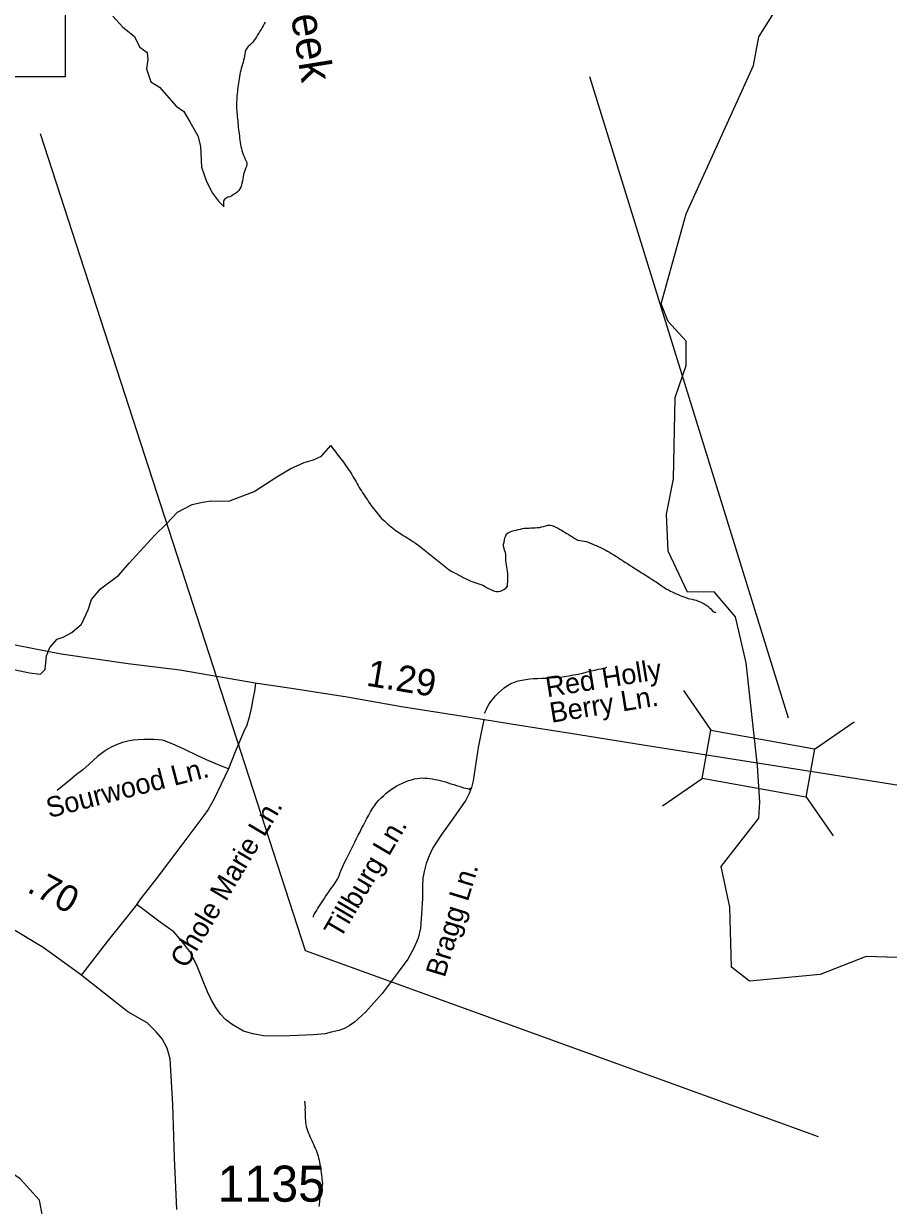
# Model space of a CAD drawing. Extents: x 1950930 to 2061844, y 904556 to 1017002.
# Drawn here: x 1995505 to 1999576, y 917098 to 922665 of the extents above; entities that cross this region are included whole.
import ezdxf

# ---------------------------------------------------------------- set-up
doc = ezdxf.new("R2010")
doc.units = 0
for name, color, linetype in [('Exist Hydrographic Creek Single Shore', 7, 'Continuous'), ('Exist Hydrographic Creek Single Shore Label', 7, 'Continuous'), ('Exist Hydrographic Misc Water Feature', 7, 'Continuous'), ('Exist Road Non-System Type 51', 7, 'Continuous'), ('Exist Road Non-System Type 51 Label', 7, 'Continuous'), ('Exist Road Primary US Structure Standard Bridge CELL', 7, 'Continuous'), ('Exist Road Secondary Structure Pipe Number Label', 7, 'Continuous'), ('Exist Road Secondary Structure Standard Bridge CELL', 7, 'Continuous'), ('Exist Road Secondary Structure Standard Bridge Number Label', 7, 'Continuous'), ('Exist Road Secondary Type 51 Attributed', 7, 'Continuous'), ('Exist Road Secondary Type 51 Number Label', 7, 'Continuous')]:
    doc.layers.add(name, color=color, linetype=linetype)

msp = doc.modelspace()

# ---------------------------------------------------------------- linework, layer by layer
at = {"layer": 'Exist Hydrographic Creek Single Shore'}
for points in [[(1998631.2, 919987.1), (1998540.2, 920179.2), (1998531.4, 920353.4), (1998565.2, 920520), (1998573.2, 920903.8), (1998624.3, 921053.8), (1998624.3, 921168.6), (1998540.2, 921262.2), (1998507.2, 921345), (1998624.3, 921769.2), (1998941.3, 922468.3), (1998966.3, 922602.3), (1999108.2, 922829.1), (1999175.2, 923077.1), (1999192.2, 923286.8), (1999242.3, 923479.4), (1999283.1, 923848)], [(1995924.7, 922700.8), (1995971.2, 922647.5), (1996025.4, 922606), (1996052, 922553.7), (1996086.5, 922528.5), (1996088.7, 922496.5), (1996083.2, 922452.3), (1996103.3, 922390.4), (1996143.7, 922364.8), (1996222.2, 922275.4), (1996258.9, 922250.3), (1996287, 922201.9), (1996325.4, 922136.3), (1996337.9, 922086.9), (1996342.8, 921988.4), (1996365.3, 921920.4), (1996393.9, 921866.6), (1996421.9, 921829), (1996446.2, 921805.2), (1996449.4, 921802.1)], [(1996641.6, 922672.2), (1996637, 922663.2), (1996632.3, 922655), (1996627.4, 922646.4), (1996622.7, 922637.4), (1996617.4, 922629.3), (1996612, 922620.4), (1996606.5, 922612.3), (1996600.7, 922603.3), (1996595.6, 922595.2), (1996590.1, 922587.1), (1996584.3, 922578.3), (1996577.6, 922570.7), (1996570, 922563.8), (1996562.4, 922557.2), (1996556.3, 922550.1), (1996551.3, 922541.1), (1996548, 922532.2), (1996546.4, 922522.4), (1996544.8, 922511.7), (1996542.7, 922501.8), (1996540.1, 922492.1), (1996537.6, 922482.3), (1996534.5, 922473.4), (1996531.6, 922463.7), (1996529, 922453.6), (1996526.5, 922443.8), (1996524.7, 922434.4), (1996522.6, 922424.5), (1996520.8, 922414.6), (1996519.1, 922404.8), (1996517.9, 922394.8), (1996516.3, 922384.9), (1996514.8, 922375.4), (1996513.6, 922365.4), (1996512.2, 922354.7), (1996510.9, 922345.1), (1996509.7, 922335.1), (1996509.1, 922325.5), (1996508.3, 922315.6), (1996507.9, 922305.8), (1996507, 922295.8), (1996507, 922285.2), (1996507, 922275.5), (1996507.4, 922265.7), (1996508.3, 922255.4), (1996508.9, 922246), (1996510.1, 922234.9), (1996510.5, 922225.4), (1996511.5, 922215.6), (1996512.4, 922205.3), (1996513.4, 922195.8), (1996514.6, 922185.9), (1996515.4, 922176), (1996516.9, 922166.1), (1996517.7, 922156.2), (1996519.1, 922146.3), (1996520.4, 922136.3), (1996521.6, 922126), (1996523, 922116), (1996524.3, 922106.1), (1996526.1, 922096), (1996527.3, 922086.1), (1996530, 922076.4), (1996532.3, 922067.1), (1996535.3, 922057.3), (1996538.8, 922048.3), (1996542.5, 922039.1), (1996546.8, 922029.2), (1996551.5, 922020), (1996555.2, 922010.8), (1996555.8, 922001.8), (1996553.4, 921992.1), (1996549.9, 921982.4), (1996545.8, 921972.5), (1996542.7, 921963.7), (1996540.1, 921953.9), (1996538, 921943.3), (1996536.4, 921933.4), (1996534.7, 921923.5)], [(1996534.7, 921923.5), (1996532.5, 921912.8), (1996530.2, 921903.9), (1996526.7, 921894.3), (1996522.8, 921886), (1996517.3, 921878.3), (1996509.9, 921871.6), (1996501.5, 921865.3), (1996492.9, 921859.6), (1996484.1, 921854.1), (1996475.1, 921849.4), (1996465.4, 921847.2), (1996456.4, 921841.7), (1996448.6, 921835.1), (1996445.1, 921827.1), (1996445.5, 921817.3), (1996446.2, 921805.2), (1996449.4, 921802.1)], [(1999855.4, 918219.1), (1999813.4, 918259.4), (1999472.4, 918269.6), (1999255.2, 918185.6), (1998922.2, 918153.1), (1998838.4, 918220.4), (1998830.4, 918502.8), (1998789.4, 918694), (1998965.9, 918920.9), (1998970.6, 918996.6), (1998959.6, 919168.7), (1998906.2, 919653.2), (1998856.4, 919870.8), (1998756.3, 919987.7), (1998631.2, 919987.1)]]:
    msp.add_lwpolyline(points, dxfattribs=at)
at = {"layer": 'Exist Hydrographic Misc Water Feature'}
for points in [[(1995435.6, 919627.5), (1995531.6, 919606.8), (1995583.5, 919599.3), (1995605.4, 919621.6), (1995612.8, 919685.9), (1995628.4, 919725.6), (1995662.4, 919764.3), (1995689.9, 919774.3), (1995731.9, 919796.4), (1995777.5, 919834.9), (1995808.8, 919903.2), (1995824.4, 919951.1), (1995866, 920002.1), (1995953.2, 920066.6), (1996001, 920123.1), (1996121.7, 920254.6), (1996177.7, 920309), (1996229.2, 920362.8), (1996298.7, 920400.2), (1996346.3, 920410.4), (1996388.5, 920416.2), (1996470.7, 920415.3), (1996590.1, 920460.6), (1996697.5, 920529.4), (1996759.3, 920568), (1996824.7, 920596.6), (1996868.8, 920610.5), (1996906.7, 920627.2), (1996950.8, 920676.9)], [(1996950.8, 920676.9), (1996956.1, 920670.3), (1996961.8, 920662.1), (1996967.8, 920654.3), (1996974.1, 920646.1), (1996979.9, 920637.9), (1996985.8, 920630.5), (1996992.2, 920621.8), (1996998.1, 920614.4), (1997004.5, 920606.1), (1997010.4, 920598.8), (1997016.2, 920590.1), (1997022.1, 920582), (1997027.9, 920573.8), (1997033.4, 920566.1), (1997039.4, 920557.8), (1997044.5, 920548.9), (1997050, 920540.4), (1997054.9, 920531.9), (1997059.9, 920523.1), (1997065.2, 920514.6), (1997069.9, 920506.6), (1997074.6, 920497.3), (1997079.5, 920488.8), (1997084.9, 920479.9), (1997089.8, 920471.4), (1997095.3, 920463.3), (1997100.7, 920454.8), (1997106.6, 920446.6), (1997111.9, 920438.1), (1997117.3, 920429.2), (1997123, 920421), (1997128.6, 920412.4), (1997134.3, 920404.3), (1997139.8, 920396.5), (1997145.8, 920388.3), (1997151.5, 920380.1), (1997157.5, 920372.7), (1997163.8, 920364.1), (1997170.2, 920356.6), (1997176.5, 920349.1), (1997183.3, 920341.5), (1997190.3, 920334), (1997197.2, 920327.3), (1997204.6, 920320.5), (1997212, 920314), (1997219.4, 920307.3), (1997227.6, 920300.4), (1997235.2, 920294.8), (1997243, 920287.9), (1997250.8, 920281.8), (1997259.2, 920276.1), (1997267.2, 920270.8), (1997275.6, 920265), (1997284, 920259.7), (1997292, 920254.1), (1997301, 920249), (1997309.4, 920243.7), (1997317.8, 920238), (1997326.2, 920232.6), (1997334.6, 920226.9), (1997342.8, 920222), (1997351, 920215.8), (1997359, 920210.2), (1997367.4, 920204), (1997375.4, 920198.4), (1997383.2, 920192.2), (1997390.8, 920186.3), (1997399, 920179.7), (1997407, 920173.7), (1997414.8, 920167.6), (1997422.4, 920161.2), (1997430.2, 920155.1), (1997438.2, 920148.7), (1997445.6, 920142.6), (1997453.4, 920135.7), (1997461.1, 920128.9), (1997469.1, 920123.2), (1997476.9, 920116.4), (1997484.5, 920110.7), (1997491.9, 920104), (1997499.7, 920097.9), (1997507.5, 920091.4), (1997520.8, 920084.5), (1997529.8, 920079.2), (1997538.9, 920074.8), (1997547.5, 920070.7), (1997556.5, 920065.7), (1997565.5, 920061.1), (1997573.9, 920056.2), (1997582.9, 920051.2), (1997592, 920047), (1997600.6, 920042.8), (1997610.2, 920038.9), (1997619.4, 920035.5), (1997629.1, 920032), (1997638.3, 920029.3), (1997647.9, 920025.8), (1997657.6, 920022.4), (1997666.4, 920019)], [(1997666.4, 920019), (1997675.2, 920013.9), (1997684.2, 920008.5), (1997693.3, 920004.3), (1997701.9, 920000.2), (1997711.3, 919995.9), (1997721.4, 919991.6), (1997730.8, 919989.8), (1997740.4, 919989.4), (1997749.9, 919991.7), (1997759.3, 919995.9), (1997769.1, 920000.5), (1997776.9, 920006.3), (1997782.5, 920014.4), (1997783.7, 920024.7), (1997784.5, 920034.7), (1997784.9, 920044.4), (1997784.7, 920054.1), (1997784.9, 920065.1), (1997784.1, 920075), (1997783.1, 920084.8), (1997781.8, 920094.3), (1997779.6, 920104.5), (1997778, 920114.4), (1997776.1, 920124.1), (1997775.1, 920133.9), (1997775.1, 920143.6), (1997775.5, 920153.8), (1997775.1, 920163.5), (1997772.8, 920173.7), (1997769.3, 920183.5), (1997766.7, 920192.4), (1997764.4, 920202.5), (1997764.8, 920212.2), (1997766.5, 920222.1), (1997768.3, 920232.7), (1997770.6, 920241.8), (1997774.3, 920251.3), (1997778.6, 920261.2), (1997785.7, 920266.7), (1997795, 920270.6), (1997804, 920273.6), (1997813.8, 920277), (1997823.7, 920279.2), (1997833.3, 920281.3), (1997843.6, 920283.9), (1997853.2, 920286.1), (1997863.3, 920287.4), (1997873.1, 920287.9), (1997882.9, 920288.4), (1997893.2, 920289.2), (1997903.4, 920288.9), (1997912.9, 920289.5), (1997923.1, 920290.4), (1997933, 920291), (1997942.8, 920293.9), (1997953.1, 920296), (1997962.9, 920299.4), (1997973.2, 920301.5), (1997982.4, 920301.3), (1997992, 920300.2), (1998001.3, 920296.8), (1998009.9, 920293.4), (1998019.1, 920289.2), (1998027.5, 920283.9), (1998036.9, 920278.8), (1998045.3, 920273), (1998054.6, 920267.6), (1998063, 920262.7), (1998072, 920257.7), (1998080, 920252.3), (1998088.8, 920246.6), (1998096.8, 920241.2), (1998105.8, 920236.2), (1998114.4, 920232.1), (1998124.3, 920229.5), (1998134.1, 920227.5), (1998144.6, 920226.3), (1998154, 920224.8), (1998163.2, 920221.5), (1998172.5, 920217.7), (1998181.5, 920213.4), (1998191.1, 920209.9), (1998200.2, 920205.7), (1998209.4, 920202.3), (1998218.4, 920198.1), (1998227.4, 920193.1), (1998236.4, 920188.4), (1998245.5, 920184.2), (1998253.9, 920179.2), (1998262.9, 920174.2), (1998271.3, 920168.9), (1998279.9, 920163.9), (1998288.3, 920159), (1998296.9, 920153.7), (1998305.3, 920148), (1998313.8, 920142.6), (1998322.2, 920137.6), (1998330.6, 920131.4), (1998339.2, 920126.5)], [(1998339.2, 920126.5), (1998347.6, 920120.8), (1998356, 920115.4), (1998364, 920109.8), (1998372.4, 920104.5), (1998381, 920099.5), (1998389.8, 920093.7), (1998397.8, 920088.4), (1998406.2, 920083.5), (1998414.6, 920077.3), (1998423, 920072.4), (1998431.7, 920067.5), (1998440.1, 920062), (1998448.5, 920056.4), (1998456.9, 920051), (1998465.5, 920046), (1998473.9, 920039.9), (1998482.3, 920035), (1998490.3, 920029.3), (1998499.1, 920023.9), (1998507.1, 920018.3), (1998515.5, 920012.1), (1998523.9, 920007.1), (1998531.9, 920001), (1998540.5, 919996.9), (1998550, 919991.8), (1998558.6, 919987.7), (1998567.6, 919983.1), (1998576.6, 919978.8), (1998585.9, 919975.4), (1998595.3, 919971.1), (1998604.5, 919967.7), (1998613.7, 919964.2), (1998623.4, 919960.7), (1998633, 919957.3), (1998642.2, 919954.7), (1998652.3, 919952.7), (1998662.1, 919950.8), (1998671.8, 919948.1), (1998681, 919944.7), (1998690.6, 919940.4), (1998699.7, 919936.2), (1998708.3, 919931.6), (1998717.1, 919926.6), (1998725.5, 919920.9), (1998733.1, 919914.9), (1998739.9, 919907.3), (1998746.8, 919900.7), (1998754.6, 919894.2), (1998764, 919889.9)], [(1995753.4, 915179.5), (1995761.3, 915297.4), (1995645.3, 915496.7), (1995470.4, 915730), (1995395.3, 915872.8), (1995245.2, 916036.6), (1995270.2, 916170.7), (1995629.3, 916639.2), (1995654.3, 916720.7), (1995579.2, 917122.6), (1995488.2, 917223), (1995129.4, 917463.3), (1994830.2, 917971.6), (1994630.2, 918205.5), (1994288.2, 918537.4), (1993897.2, 918706.3), (1993755.3, 918732.1), (1993189.1, 918973.6), (1992830.3, 919407.6), (1992706.2, 919830.2), (1992714.2, 919915.4)], [(1996827.7, 917588.1), (1996828.8, 917578.1), (1996828.8, 917568.4), (1996829.4, 917558.7), (1996829.2, 917548.1), (1996829.6, 917537.8), (1996829.8, 917528.1), (1996830.2, 917518.3), (1996830.6, 917507.7), (1996831.4, 917497.9), (1996832.5, 917487.9), (1996833.7, 917478), (1996835.3, 917469.3), (1996837.8, 917459.1), (1996840.9, 917450.1), (1996844.3, 917440.2), (1996848.9, 917431), (1996852.8, 917421.9), (1996856.9, 917412.8), (1996861.2, 917403.6), (1996864.9, 917394.5), (1996868.8, 917385.4), (1996873.1, 917375.4), (1996877.2, 917366.3), (1996881.5, 917357.1), (1996885.2, 917348.1), (1996888.2, 917339), (1996891.3, 917329.2), (1996893.6, 917320), (1996895.8, 917310.2), (1996897.7, 917300.3), (1996899.7, 917290.5), (1996901.6, 917280.6), (1996903.2, 917270.6), (1996904.6, 917260.6), (1996905.9, 917251.1), (1996907.1, 917240.4), (1996908.5, 917230.5), (1996909.4, 917220.5), (1996910.4, 917210.7), (1996911.2, 917200.8), (1996910.8, 917191.1), (1996907.9, 917181.1), (1996904.6, 917172.1), (1996903, 917161.5), (1996901.8, 917151.9), (1996900.5, 917142), (1996899.3, 917132), (1996898.1, 917122.4), (1996897.3, 917112.5), (1996896.2, 917102.8), (1996895.2, 917092.1)]]:
    msp.add_lwpolyline(points, dxfattribs=at)
at = {"layer": 'Exist Road Non-System Type 51'}
for points in [[(1997673.1, 919418.8), (1997674.1, 919416.4), (1997675.1, 919416.4), (1997677.1, 919418.8), (1997680, 919425.5), (1997684, 919434.6), (1997688.9, 919445.6), (1997695.8, 919457.7), (1997704.1, 919471), (1997714.9, 919484.4), (1997726.8, 919497.7), (1997739.5, 919511.1), (1997753.8, 919523.8), (1997768, 919535.9), (1997783.2, 919546.2), (1997798.9, 919555.4), (1997815.6, 919562.6), (1997833.4, 919568.1), (1997851, 919572.3), (1997869.2, 919575.4), (1997887.4, 919577.8), (1997905.5, 919579.6), (1997924.8, 919579), (1997943.9, 919581.4), (1997965, 919581.4), (1997987.6, 919582.6), (1998009.2, 919583.9), (1998030.4, 919586.3), (1998051, 919588.7), (1998072.1, 919592.4), (1998094.2, 919596.6), (1998115.9, 919600.8), (1998137, 919605.1), (1998157.6, 919610.6), (1998177.2, 919615.4), (1998194.9, 919619.6), (1998211.1, 919623.3), (1998223.9, 919625.7), (1998234.8, 919627.6), (1998244.1, 919630.6), (1998249.5, 919632.4), (1998250, 919632.4)], [(1996596.6, 919556.6), (1996591.2, 919519.4), (1996584.4, 919482.6), (1996576.9, 919445.4), (1996567.1, 919397.8), (1996555.8, 919360.5), (1996539.6, 919326.1), (1996501.2, 919233.8), (1996468.5, 919154), (1996434.6, 919081.2), (1996400.9, 919012.4), (1996373.4, 918961.9), (1996353.5, 918934.7), (1996311.2, 918877.4), (1996248.9, 918795.6), (1996127.8, 918635.1), (1996050.2, 918535.4), (1996031.6, 918506.8), (1995981.5, 918444.4), (1995897.6, 918341.1), (1995787.9, 918198.4), (1995775.6, 918182.4)], [(1997671.4, 919385.6), (1997658.6, 919325.4), (1997644.9, 919254.7), (1997630.6, 919160.4), (1997621.5, 919096.9), (1997613.6, 919066.2), (1997601.9, 919037.4), (1997586.1, 919006.7), (1997529.2, 918922.9), (1997469.2, 918839.8), (1997430.9, 918782.3), (1997414.2, 918744), (1997400.2, 918708.2), (1997390, 918671.1), (1997383.6, 918639.2), (1997382.4, 918602.1), (1997382.4, 918543.4), (1997378.5, 918470.6), (1997373.4, 918404.1), (1997361.9, 918356.8), (1997342.4, 918308.6), (1997313.9, 918257.4), (1997272.6, 918202.4), (1997192, 918095.2), (1997114.2, 918007.7), (1997062.1, 917960.4), (1997037.6, 917942.8), (1997015, 917930.9), (1996988.4, 917922.1), (1996953, 917913.2), (1996924.5, 917906.4), (1996868.5, 917900.5), (1996757.4, 917895.6), (1996697.4, 917894.6), (1996633.4, 917896.6), (1996583.2, 917906.4), (1996540, 917918.2), (1996485.9, 917949.6), (1996455.4, 917973.2), (1996430.9, 917998.8), (1996409.2, 918030.3), (1996389.5, 918064.7), (1996369.9, 918104.1), (1996346.2, 918161.1), (1996318.8, 918231.9), (1996287.2, 918292.9), (1996247.9, 918344), (1996212.5, 918386.2), (1996153.5, 918426.6), (1996039.5, 918514.1), (1996037.5, 918515.6)], [(1996468.5, 919154), (1996435.9, 919167.4), (1996366.1, 919196.6), (1996324.9, 919215.4), (1996260.1, 919246.8), (1996207, 919270.8), (1996173, 919284.1), (1996158.1, 919288.9), (1996138.6, 919291.2), (1996118.2, 919291.9), (1996099.2, 919292.3), (1996071, 919292.8), (1996043.2, 919291.4), (1996020.2, 919288.6), (1995995.2, 919284), (1995969.9, 919278.9), (1995944.4, 919268.8), (1995920, 919258.1), (1995901.9, 919248.9), (1995883.5, 919235.5), (1995853, 919212.4), (1995812.8, 919176.4), (1995783.6, 919150), (1995753.6, 919126.9), (1995722.6, 919100.6), (1995662.6, 919052.1)], [(1996869.2, 918455.4), (1996868.8, 918455.4), (1996868.8, 918455.9), (1996868.8, 918457.2), (1996869.8, 918461.4), (1996873.2, 918467.5), (1996877.6, 918476), (1996883, 918485.1), (1996888.9, 918494.2), (1996894.9, 918503.9), (1996901.2, 918513), (1996907.6, 918522.7), (1996913.5, 918532.4), (1996919.4, 918542.1), (1996925.8, 918553.1), (1996933.1, 918563.9), (1996941, 918574.9), (1996948.9, 918586.4), (1996957.8, 918597.3), (1996966.5, 918608.9), (1996974.9, 918621), (1996982.2, 918633.8), (1996988.1, 918646.5), (1996993.1, 918660.4), (1996998.5, 918673.8), (1997004.4, 918687.8), (1997011.2, 918701.7), (1997017.6, 918715.6), (1997025, 918730.2), (1997032.4, 918745.4), (1997040.2, 918761.1), (1997048.1, 918776.9), (1997055.5, 918793.3), (1997063.9, 918809.1), (1997072.2, 918825.4), (1997080.1, 918841.2), (1997088.4, 918857.6), (1997096.2, 918873.4), (1997104.1, 918889.2), (1997112.5, 918904.9), (1997120.9, 918920.8), (1997129.2, 918936.5), (1997137.6, 918952.2), (1997146.9, 918966.8), (1997156.2, 918980.2), (1997166.6, 918993.6), (1997177.4, 919005.7), (1997188.6, 919017.2), (1997200.5, 919028.1), (1997212.2, 919039.1), (1997224.5, 919048.8), (1997236.4, 919057.9), (1997248.6, 919066.3), (1997261.4, 919074.2), (1997275.1, 919080.9), (1997288.9, 919086.9), (1997303.1, 919093), (1997316.9, 919098.5), (1997330.6, 919102.8), (1997344.9, 919106.4), (1997357.8, 919108.8), (1997370.5, 919110.6), (1997382.2, 919111.2), (1997394, 919110.6), (1997405.9, 919110), (1997417.6, 919108.2), (1997429.4, 919106.4), (1997441.8, 919104.6), (1997453.5, 919101.5), (1997465.8, 919099.1), (1997478.1, 919096.1), (1997490.9, 919092.4), (1997503.1, 919088.2), (1997516.4, 919083.9), (1997529.6, 919079.7), (1997542, 919075.4), (1997553.8, 919071.8), (1997565.5, 919068.8), (1997576.4, 919065.1), (1997586.1, 919062.7), (1997595, 919060.9), (1997601.9, 919059), (1997605.8, 919058.4), (1997607.2, 919058.4), (1997607.2, 919059), (1997607.2, 919060.2), (1997606.8, 919062.1), (1997607.2, 919063.9)]]:
    msp.add_lwpolyline(points, dxfattribs=at)
at = {"layer": 'Exist Road Secondary Structure Pipe Number Label'}
msp.add_lwpolyline([(1990634.9, 923949.2), (1995699.4, 923949.2), (1995699.4, 922413.8), (1990634.9, 922413.8)], close=True, dxfattribs=at)
msp.add_lwpolyline([(1999247.3, 917420), (1996831.2, 918296.1), (1995583.3, 922146)], dxfattribs=at)
at = {"layer": 'Exist Road Secondary Structure Standard Bridge CELL'}
for p, q in [((1998612.1, 919522.6), (1998741, 919336.4)), ((1999228.5, 919246.6), (1999414.6, 919375.4)), ((1998513.4, 918979.8), (1998699.5, 919108.6)), ((1999188, 919023.9), (1999316.8, 918837.8))]:
    msp.add_line(p, q, dxfattribs=at)
msp.add_lwpolyline([(1998741, 919336.4), (1999228.7, 919247.7), (1999187.2, 919019.9), (1998699.5, 919108.6)], close=True, dxfattribs=at)
at = {"layer": 'Exist Road Secondary Structure Standard Bridge Number Label'}
msp.add_line((1999105.8, 919393.1), (1998171.3, 922414.5), dxfattribs=at)
at = {"layer": 'Exist Road Secondary Type 51 Attributed'}
for points in [[(1994336.6, 919774.2), (1994450.5, 919779.4), (1994597.7, 919787.8), (1994687.6, 919787.4), (1994850.4, 919798.4), (1995011.8, 919799.1), (1995154.3, 919783.6), (1995342.1, 919761.2), (1995682, 919696.4), (1995996.2, 919651), (1996240.6, 919619.9), (1996604.1, 919557.8), (1996765.7, 919533.9), (1997027.7, 919493.5), (1997283.5, 919448), (1997674.5, 919385.8), (1997839.2, 919359.9), (1998078.9, 919321.6), (1998461.6, 919260.5), (1998959.7, 919182.9)], [(1998959.7, 919182.9), (1999427.3, 919108.3), (2000179, 918989.8), (2000748.8, 918892.6), (2000927.2, 918841.7), (2001016.8, 918790)], [(1996225.1, 917077.4), (1996215.3, 917320.7), (1996207.8, 917573.2), (1996194.5, 917787.8), (1996179.7, 917838.3), (1996156.5, 917881.7), (1996128.3, 917915.2), (1996085.8, 917957.7), (1995995.3, 918009.4), (1995772.5, 918185), (1995597, 918311.9), (1995443.2, 918404.3)]]:
    msp.add_lwpolyline(points, dxfattribs=at)

# ---------------------------------------------------------------- texts
at = {"layer": 'Exist Hydrographic Creek Single Shore Label'}
msp.add_text('Creek', height=150, rotation=279.1348, dxfattribs=at).set_placement((1996729, 922911.1))
at = {"layer": 'Exist Road Non-System Type 51 Label'}
for s, rotation, p in [('Red Holly ', 9.1262, (1997970.1, 919491.2)), ('Berry Ln.', 9.1262, (1997989.5, 919370.7)), ('Sourwood Ln.', 14.4456, (1995624.5, 918921.8)), ('Chole Marie Ln.', 59.3582, (1996270.4, 918209.3)), ('Tillburg Ln.', 59.5235, (1996995.1, 918349.3)), ('Bragg Ln.', 73.054, (1997486.8, 918167.2))]:
    msp.add_text(s, height=95, rotation=rotation, dxfattribs=at).set_placement(p)
at = {"layer": 'Exist Road Primary US Structure Standard Bridge CELL'}
for s, rotation, p in [('1.29', 350.4866, (1997114.1, 919546.6)), ('.70', 331.9942, (1995515.4, 918577.2))]:
    msp.add_text(s, height=125, rotation=rotation, dxfattribs=at).set_placement(p)
at = {"layer": 'Exist Road Secondary Type 51 Number Label'}
msp.add_text('1135', height=170, dxfattribs=at).set_placement((1996417.8, 917114.8))

doc.saveas('drawing.dxf')
